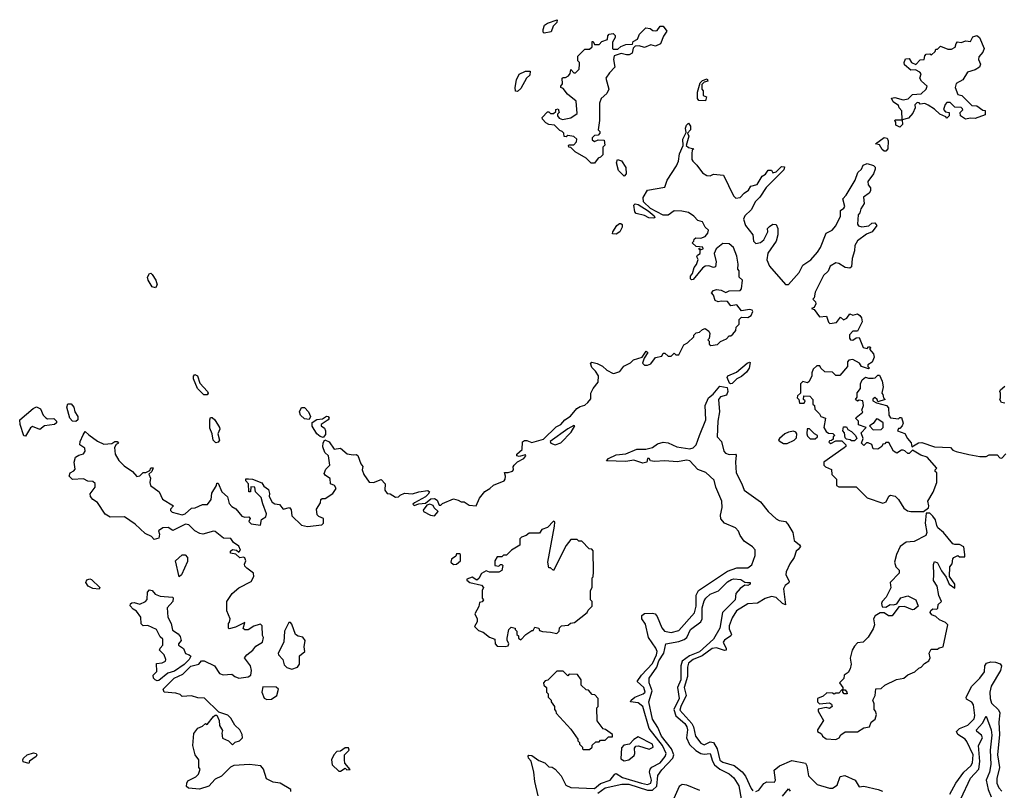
# Model space of a CAD drawing. Extents: x 2380107 to 2585170, y 384273 to 546161.
# Tile 286 of 331: x 2533118 to 2539401, y 477760 to 482678. Entities that reach past the tile are written whole.
import ezdxf

# ---------------------------------------------------------------- set-up
doc = ezdxf.new("R2010")
doc.units = 0

msp = doc.modelspace()

# ---------------------------------------------------------------- linework, layer by layer
at = {"layer": '0CON05XD'}
for points in [[(2536465, 482593.3), (2536458.3, 482598.3), (2536457.5, 482615), (2536467, 482643), (2536485, 482656.7), (2536548.3, 482678.3), (2536545, 482660), (2536523, 482637), (2536509.3, 482600.7), (2536465, 482593.3)], [(2536785, 481762.5), (2536765, 481763.3), (2536733.6, 481793.6), (2536662.5, 481835), (2536635, 481862.5), (2536622.5, 481865), (2536620, 481875), (2536625, 481880), (2536655, 481880), (2536671.7, 481898.3), (2536672.5, 481915), (2536655, 481932.5), (2536615, 481940), (2536605, 481930), (2536591.7, 481931.7), (2536590, 481955), (2536580, 481965), (2536565, 481970), (2536530, 482005), (2536495, 482010), (2536475, 482020), (2536453, 482043), (2536452.5, 482055), (2536485, 482090), (2536495, 482090), (2536505, 482080), (2536525, 482080), (2536538.3, 482091.7), (2536540, 482105), (2536555, 482110), (2536560, 482085), (2536550, 482075), (2536550, 482065), (2536560.7, 482050.7), (2536580.7, 482040.7), (2536635, 482052.5), (2536675, 482080), (2536668.3, 482158.3), (2536613.6, 482203.6), (2536585, 482240), (2536570, 482245), (2536570, 482255), (2536581.7, 482268.3), (2536580, 482305), (2536585, 482310), (2536601.7, 482308.3), (2536619.3, 482320.7), (2536630, 482335), (2536635, 482360), (2536655, 482340), (2536665, 482340), (2536678.3, 482351.7), (2536687, 482363), (2536690, 482395), (2536690, 482405), (2536680, 482415), (2536680, 482445), (2536725, 482490), (2536755, 482490), (2536770, 482505), (2536771.7, 482538.3), (2536778.3, 482538.3), (2536785, 482520), (2536815, 482520), (2536831.7, 482538.3), (2536868.3, 482551.7), (2536870, 482575), (2536880, 482585), (2536905, 482590), (2536917, 482577), (2536917.5, 482565), (2536900, 482535), (2536900, 482495), (2536905, 482490), (2536935, 482490), (2536953, 482507), (2536985, 482520), (2537028.3, 482521.7), (2537031.7, 482538.3), (2537060, 482555), (2537072.5, 482585), (2537113, 482627), (2537141.7, 482621.7), (2537158.3, 482608.3), (2537175, 482607.5), (2537185, 482610), (2537205, 482637.5), (2537225, 482637.5), (2537247.5, 482605), (2537226.4, 482573.6), (2537206.1, 482523.9), (2537175, 482510), (2537145, 482517.5), (2537105, 482500), (2537071.7, 482511.7), (2537045, 482510), (2537032.5, 482497.5), (2537026.4, 482463.6), (2537006.4, 482453.6), (2536990, 482455), (2536957, 482463), (2536911.7, 482448.3), (2536907.5, 482425), (2536916.7, 482375), (2536880.7, 482339.3), (2536857.5, 482305), (2536876.7, 482235), (2536865, 482207.5), (2536827.5, 482175), (2536817.5, 482145), (2536817.5, 482035), (2536810, 481975), (2536820, 481965), (2536820, 481955), (2536808.3, 481941.7), (2536785, 481940), (2536770, 481925), (2536771.7, 481911.7), (2536785, 481900), (2536808.3, 481911.7), (2536848.3, 481908.3), (2536851.7, 481878.3), (2536840, 481865), (2536840, 481815), (2536825, 481800), (2536810, 481795), (2536785, 481762.5)], [(2538735, 481992.5), (2538710, 482005), (2538710, 482025), (2538702.5, 482035), (2538705, 482040), (2538750, 482040), (2538747, 482097), (2538730, 482115), (2538725, 482130), (2538692.5, 482155), (2538681.7, 482178.3), (2538701.7, 482181.7), (2538755, 482167.5), (2538787, 482173), (2538815, 482200), (2538870, 482205), (2538902.5, 482235), (2538910, 482255), (2538872.5, 482285), (2538862.5, 482305), (2538871.7, 482331.7), (2538863, 482343), (2538835, 482357.5), (2538805, 482356.7), (2538765, 482390), (2538762.5, 482405), (2538771.7, 482428.3), (2538795, 482430), (2538810, 482405), (2538837, 482393), (2538865, 482422.5), (2538890, 482425), (2538893, 482447), (2538901.7, 482458.3), (2538925, 482460), (2538937, 482453), (2538960, 482475), (2538965, 482490), (2538975, 482490), (2538995, 482510), (2539040.7, 482490.7), (2539065, 482490), (2539088, 482502), (2539093.3, 482526.7), (2539103, 482537), (2539125, 482532.5), (2539155, 482542.5), (2539185, 482540), (2539200.7, 482569.3), (2539225, 482576.7), (2539242.5, 482565), (2539272.5, 482495), (2539265, 482470), (2539238.3, 482441.7), (2539237.5, 482425), (2539250, 482395), (2539242.5, 482375), (2539215, 482357.5), (2539167, 482343), (2539136.4, 482293.6), (2539095, 482270), (2539087.5, 482245), (2539105, 482200), (2539130, 482195), (2539195, 482130), (2539225, 482127.5), (2539265, 482100), (2539278.3, 482098.3), (2539278.3, 482071.7), (2539215, 482047.5), (2539185, 482050), (2539153, 482043), (2539122.5, 482065), (2539120, 482085), (2539137, 482103), (2539135, 482110), (2539125, 482117.5), (2539085, 482120), (2539055, 482150), (2539035, 482150), (2539023, 482137), (2539012.5, 482105), (2539025, 482090), (2539050, 482085), (2539050, 482065), (2539035, 482050), (2539028.3, 482058.3), (2538990, 482075), (2538956.4, 482106.4), (2538915, 482132.5), (2538895, 482142.5), (2538865, 482140), (2538858.3, 482148.3), (2538845, 482150), (2538830, 482135), (2538832.5, 482115), (2538818.3, 482081.7), (2538790.7, 482049.3), (2538750, 482040), (2538751.7, 482008.3), (2538735, 481992.5)], [(2536295, 482220), (2536281.7, 482221.7), (2536280, 482245), (2536287.5, 482295), (2536305, 482330), (2536345, 482350), (2536375, 482350), (2536372.5, 482325), (2536352.5, 482305), (2536315, 482240), (2536295, 482220)], [(2537495, 482160), (2537451.7, 482161.7), (2537442.5, 482175), (2537443.3, 482215), (2537460, 482275), (2537475, 482290), (2537505, 482300), (2537510, 482285), (2537485, 482280), (2537470, 482265), (2537470, 482235), (2537480, 482225), (2537480, 482195), (2537500, 482185), (2537495, 482160)], [(2533559.2, 480029.2), (2533615, 479988), (2533655, 479970), (2533706.4, 479973.6), (2533725, 479986.2), (2533740, 479985), (2533747.5, 479975), (2533733.3, 479966.7), (2533722, 479948), (2533727.5, 479905), (2533750, 479865), (2533785, 479830), (2533837.5, 479795), (2533865, 479762.5), (2533885, 479767.5), (2533905, 479787.5), (2533921.7, 479788.3), (2533948.3, 479801.7), (2533955, 479817.5), (2533968.3, 479818.3), (2533960, 479795), (2533942.5, 479777.5), (2533951.7, 479751.7), (2533947.5, 479725), (2533952.5, 479705), (2534007.5, 479665), (2534028.3, 479618.3), (2534100, 479575), (2534080, 479555), (2534080, 479545), (2534090, 479535), (2534155, 479518.8), (2534172.5, 479525), (2534215, 479560), (2534237, 479563), (2534285, 479583.8), (2534316.1, 479583.9), (2534340, 479615), (2534343.6, 479656.4), (2534372.5, 479705), (2534375, 479720), (2534385, 479720), (2534407.5, 479665), (2534443, 479633), (2534455, 479590), (2534470.7, 479570.7), (2534496.4, 479556.4), (2534535, 479510), (2534555, 479502.5), (2534580, 479505), (2534587.5, 479495), (2534580, 479475), (2534595, 479460), (2534655, 479452.5), (2534661.7, 479488.3), (2534687.5, 479505), (2534692.5, 479525), (2534668.3, 479588.3), (2534659.5, 479629.5), (2534622.5, 479665), (2534617.5, 479695), (2534592.5, 479697.5), (2534590, 479665), (2534580, 479665), (2534577.5, 479715), (2534560, 479735), (2534561.7, 479748.3), (2534578.3, 479748.3), (2534603.6, 479746.4), (2534663, 479723), (2534675, 479700), (2534705, 479680), (2534712.5, 479655), (2534710, 479635), (2534728.3, 479598.3), (2534745, 479588.8), (2534775, 479583.3), (2534800, 479555), (2534840, 479565), (2534849.3, 479549.3), (2534855, 479512.5), (2534915, 479451.2), (2534955, 479444.3), (2535045.7, 479454.3), (2535056.7, 479465), (2535056.7, 479495), (2535026.4, 479506.4), (2535015, 479517.5), (2535010.8, 479555), (2535036.7, 479595), (2535040, 479615), (2535048.3, 479621.7), (2535067, 479623), (2535115, 479653.3), (2535136.2, 479685), (2535126, 479706), (2535100, 479715), (2535099.3, 479749.3), (2535068.3, 479768.3), (2535060.7, 479780.7), (2535071.2, 479808.8), (2535096.2, 479835), (2535087.5, 479895), (2535065.9, 479915.9), (2535051.9, 479951.9), (2535053.2, 479976.8), (2535065, 479997.5), (2535093.2, 479983.2), (2535125, 479937.5), (2535165, 479942.5), (2535208.3, 479908.3), (2535245, 479900), (2535265, 479902.5), (2535276.4, 479896.4), (2535294.1, 479844.1), (2535307, 479827), (2535302.5, 479805), (2535314.3, 479774.3), (2535347, 479727), (2535376.4, 479723.6), (2535425, 479742.5), (2535450, 479715), (2535448.8, 479675), (2535462.5, 479655), (2535481.7, 479651.7), (2535515, 479630), (2535535, 479633.3), (2535545, 479642.5), (2535573.9, 479656.1), (2535625, 479652.5), (2535664.4, 479665.6), (2535723, 479673), (2535732.5, 479665), (2535725, 479650), (2535707, 479633), (2535637.5, 479595), (2535627.5, 479585), (2535635, 479577.5), (2535665, 479588.8), (2535707.5, 479592.5), (2535740.5, 479619.5), (2535765, 479621.2), (2535782.5, 479612.5), (2535795, 479580), (2535805, 479580), (2535815, 479590), (2535885, 479620), (2535915, 479612.5), (2535935, 479600), (2535955, 479600), (2535985, 479580), (2536030, 479575), (2536052.5, 479625), (2536085, 479667.5), (2536117.5, 479685), (2536142, 479708), (2536210, 479735), (2536216.7, 479745), (2536217.5, 479765), (2536211.7, 479788.3), (2536235, 479787.5), (2536263, 479797), (2536270, 479805), (2536267.5, 479825), (2536274.1, 479835.9), (2536294, 479856), (2536335, 479877.5), (2536347.5, 479895), (2536345, 479900), (2536305, 479890), (2536290, 479895), (2536290, 479905), (2536323.3, 479935), (2536327, 479983), (2536338.3, 479991.7), (2536355, 479992.5), (2536385, 479980), (2536460, 480000), (2536540.5, 480079.5), (2536570, 480095), (2536597.5, 480125), (2536633, 480147), (2536673.6, 480196.4), (2536695, 480210), (2536725, 480217.5), (2536742.5, 480235), (2536761.7, 480258.3), (2536762.5, 480295), (2536777.5, 480325), (2536810, 480365), (2536811.2, 480405), (2536793.3, 480435), (2536769.3, 480459.3), (2536760, 480485), (2536768.3, 480491.7), (2536803.6, 480483.6), (2536836.1, 480466.1), (2536865, 480441.2), (2536905, 480420), (2536915, 480421.2), (2536947.3, 480432.7), (2536974.1, 480465.9), (2537015, 480487.5), (2537035, 480507.5), (2537090, 480525), (2537115, 480562.5), (2537126.7, 480555), (2537102.5, 480517.5), (2537092.5, 480485), (2537105, 480472.5), (2537125, 480472.5), (2537145, 480482.5), (2537175, 480522.5), (2537215, 480530), (2537225, 480550), (2537235, 480550), (2537255, 480530), (2537275, 480530), (2537295, 480550), (2537305, 480540), (2537325, 480540), (2537357, 480603), (2537380, 480615), (2537420, 480655), (2537420, 480665), (2537435, 480680), (2537457, 480683), (2537475, 480700), (2537493, 480707), (2537515, 480690), (2537522.5, 480675), (2537517, 480643), (2537510, 480635), (2537517, 480627), (2537518.3, 480608.3), (2537528.3, 480598.3), (2537570, 480605), (2537590, 480625), (2537628.3, 480641.7), (2537645, 480660), (2537655, 480660), (2537669.3, 480670.7), (2537687.5, 480695), (2537690, 480715), (2537710, 480735), (2537710, 480765), (2537725, 480780), (2537765, 480777.5), (2537785, 480790), (2537796.2, 480815), (2537792.5, 480825), (2537775, 480828.8), (2537725, 480820), (2537695, 480857.5), (2537655, 480852.5), (2537635, 480880), (2537595, 480882.5), (2537575, 480877.5), (2537557, 480887), (2537545, 480920), (2537532.5, 480935), (2537545, 480950), (2537565, 480956.7), (2537595, 480952.5), (2537625, 480937.5), (2537645, 480946.7), (2537715, 480950), (2537725, 480960), (2537730, 481015), (2537710, 481035), (2537710, 481075), (2537700, 481085), (2537701.7, 481118.3), (2537695, 481170), (2537672.5, 481225), (2537645, 481247.5), (2537605, 481250), (2537563.3, 481215), (2537550, 481185), (2537563, 481133), (2537558.3, 481101.7), (2537545, 481097.5), (2537515, 481106.7), (2537492.5, 481105), (2537475, 481093.3), (2537415, 481020), (2537405, 481017.5), (2537397.5, 481025), (2537398.3, 481041.7), (2537411.7, 481058.3), (2537423, 481097), (2537437.5, 481115), (2537447, 481147), (2537440, 481165), (2537442.5, 481175), (2537460, 481185), (2537460, 481210), (2537450, 481215), (2537455, 481220), (2537460, 481210), (2537480, 481215), (2537477, 481227), (2537435, 481230), (2537410, 481255), (2537420, 481265), (2537421.7, 481278.3), (2537433.3, 481286.7), (2537465, 481283.8), (2537492.5, 481295), (2537510, 481315), (2537512.5, 481335), (2537492.5, 481355), (2537475, 481387.5), (2537445, 481397.5), (2537420, 481425), (2537385, 481446.7), (2537343, 481457), (2537295, 481457.5), (2537255, 481430), (2537225, 481431.2), (2537143.8, 481473.8), (2537098.8, 481515), (2537097.5, 481542.5), (2537125, 481590), (2537235, 481610), (2537250, 481655), (2537310, 481745), (2537322.5, 481775), (2537328.3, 481821.7), (2537352.5, 481875), (2537350, 481915), (2537371.7, 481958.3), (2537367.5, 481985), (2537372.5, 482005), (2537385, 482017.5), (2537399.3, 481999.3), (2537397.5, 481975), (2537380, 481955), (2537387.5, 481935), (2537370, 481875), (2537385, 481862.5), (2537420, 481855), (2537410, 481845), (2537407.5, 481825), (2537407, 481787), (2537412.5, 481775), (2537439.3, 481749.3), (2537475, 481700), (2537503, 481683), (2537525, 481682.5), (2537545, 481692.5), (2537610, 481685), (2537673, 481553), (2537688.3, 481538.3), (2537716.4, 481543.6), (2537740, 481570), (2537769.5, 481590.5), (2537783.9, 481616.1), (2537823, 481627), (2537855, 481680), (2537877.5, 481692.5), (2537895, 481718.8), (2537915, 481717.5), (2537925, 481700), (2537945, 481707.5), (2537979.3, 481740.7), (2537998.3, 481738.3), (2537995, 481720), (2537882, 481608), (2537840, 481545), (2537812.4, 481517.6), (2537786.7, 481465), (2537744.5, 481425.5), (2537735.8, 481405), (2537748.6, 481365), (2537795.7, 481305.7), (2537800, 481265), (2537815, 481250.8), (2537845, 481256), (2537867.3, 481272.7), (2537892.5, 481325), (2537890, 481345), (2537901.7, 481358.3), (2537925, 481372.5), (2537945, 481370), (2537956.7, 481345), (2537956.7, 481305), (2537946.2, 481265), (2537892.9, 481187.1), (2537886.2, 481145), (2537903.3, 481105), (2538005, 480987.5), (2538025, 480987.5), (2538091.2, 481065), (2538115, 481112.5), (2538166.7, 481145), (2538210, 481195), (2538228.8, 481225), (2538263.6, 481316.4), (2538302.5, 481335), (2538325, 481362.5), (2538356.7, 481425), (2538355, 481460), (2538377.5, 481475), (2538382.5, 481485), (2538370, 481535), (2538392, 481558), (2538450, 481655), (2538467, 481703), (2538490, 481725), (2538500.7, 481749.3), (2538525, 481760), (2538567, 481747), (2538577, 481737), (2538577.5, 481725), (2538566.1, 481693.9), (2538530, 481645), (2538532.5, 481625), (2538547.5, 481605), (2538547.5, 481585), (2538539.3, 481570.7), (2538503.3, 481545), (2538506.7, 481505), (2538485, 481470), (2538480, 481445), (2538468.3, 481431.7), (2538463.9, 481373.9), (2538471.7, 481361.7), (2538493, 481357), (2538537, 481363), (2538555, 481380), (2538575, 481382.5), (2538586.7, 481365), (2538557.5, 481325), (2538521.7, 481308.3), (2538465, 481266.7), (2538447.5, 481237.5)], [(2538645, 481840), (2538635, 481840), (2538620.7, 481850.7), (2538605, 481880), (2538580, 481885), (2538635, 481926.7), (2538653, 481923), (2538660, 481905), (2538657.5, 481855), (2538645, 481840)], [(2536975, 481680), (2536940, 481715), (2536926.7, 481765), (2536933, 481787), (2536957.7, 481777.7), (2536986.7, 481735), (2536987.5, 481695), (2536975, 481680)], [(2537165, 481412.5), (2537133, 481413), (2537105, 481427.5), (2537051.7, 481441.7), (2537042.5, 481452.5), (2537037.5, 481495), (2537045, 481502.5), (2537065, 481498.8), (2537128.3, 481458.3), (2537166.4, 481426.4), (2537170, 481415), (2537165, 481412.5)], [(2536925, 481310), (2536901.7, 481311.7), (2536902.5, 481325), (2536927.5, 481365), (2536945, 481377.5), (2536955, 481377.5), (2536961.7, 481371.7), (2536962.5, 481355), (2536946.7, 481325), (2536925, 481310)], [(2538447.5, 481237.5), (2538446.1, 481203.9), (2538430, 481155), (2538425, 481100), (2538415, 481092.5), (2538385, 481097.5), (2538345, 481122.5), (2538325, 481126.7), (2538290, 481105), (2538276.1, 481073.9), (2538247.5, 481045), (2538195, 480940), (2538187, 480903), (2538180, 480895), (2538197, 480877), (2538197.5, 480865), (2538188.3, 480841.7), (2538170, 480835), (2538188.3, 480828.3), (2538221.7, 480781.7), (2538266, 480786), (2538278.3, 480748.3), (2538288.3, 480738.3), (2538330, 480745), (2538355, 480780), (2538375, 480762.5), (2538396.4, 480773.6), (2538415, 480800), (2538435, 480792.5), (2538465, 480800), (2538479.3, 480789.3), (2538490, 480775), (2538495, 480750), (2538465, 480690), (2538435, 480690), (2538413.3, 480666.7), (2538412.5, 480645), (2538420, 480635), (2538435, 480632.5), (2538455, 480647.5), (2538475, 480650), (2538500, 480585), (2538525, 480580), (2538535, 480590), (2538545, 480590), (2538547, 480583), (2538540, 480575), (2538567.5, 480545), (2538570, 480525), (2538558.3, 480491.7), (2538530, 480475), (2538530, 480465), (2538540, 480455), (2538535, 480450), (2538490, 480465), (2538476.4, 480486.4), (2538435, 480510), (2538410, 480505), (2538400, 480495), (2538400, 480465), (2538351.7, 480408.3), (2538325, 480407.5), (2538305, 480427.5), (2538255, 480430), (2538230, 480455), (2538225, 480470), (2538205, 480470), (2538181.7, 480448.3), (2538172.5, 480425), (2538172.5, 480405), (2538155, 480370), (2538145, 480360), (2538115, 480370), (2538100, 480355), (2538100, 480295), (2538081.7, 480278.3), (2538080, 480265), (2538090, 480255), (2538095, 480230), (2538125, 480230), (2538130, 480245), (2538120, 480255), (2538121.7, 480278.3), (2538160, 480275), (2538180, 480255), (2538180, 480225), (2538190, 480215), (2538191.7, 480191.7), (2538221.7, 480161.7), (2538230, 480145), (2538260, 480135), (2538250, 480075), (2538265, 480050), (2538278.3, 480038.3), (2538307, 480037), (2538320, 480025), (2538310, 480015), (2538308.3, 480001.7), (2538298.3, 479991.7), (2538285, 479990), (2538281.7, 479981.7), (2538295, 479972.5), (2538325, 479990), (2538365, 479990), (2538390, 479965), (2538390, 479955), (2538380, 479945), (2538250, 479855), (2538250, 479835), (2538260, 479825), (2538298.3, 479808.3), (2538300, 479775), (2538330, 479745), (2538330, 479705), (2538345, 479697.5), (2538455, 479697.5), (2538525, 479626.7), (2538625, 479592.5), (2538648.3, 479601.7), (2538665, 479637.5), (2538675, 479642.5), (2538705, 479637.5), (2538726.1, 479616.1), (2538760.7, 479560.7), (2538783, 479543), (2538805, 479540), (2538885, 479540), (2538917, 479563), (2538920, 479575), (2538913.3, 479605), (2538947, 479663), (2538970, 479725), (2538970, 479785), (2538960, 479795), (2538960, 479805), (2538970, 479815), (2538910, 479885), (2538868, 479898), (2538815, 479930), (2538795, 479910), (2538785, 479910), (2538767, 479927), (2538755, 479930), (2538745, 479930), (2538715, 479912.5), (2538693.3, 479923.3), (2538665, 479980), (2538645, 479980), (2538638.3, 479971.7), (2538625, 479970), (2538620, 479955), (2538595, 479937.5), (2538565, 479940), (2538556.4, 479966.4), (2538531.7, 479978.3), (2538521.7, 479978.3), (2538505, 479960), (2538490, 479975), (2538500, 480005), (2538488.3, 480041.7), (2538520, 480075), (2538471.7, 480091.7), (2538470, 480115), (2538453, 480133), (2538455, 480140), (2538497.5, 480172.5), (2538492.5, 480185), (2538502.5, 480215), (2538497.5, 480245), (2538475, 480250), (2538465, 480242.5), (2538452.5, 480255), (2538461.7, 480268.3), (2538463, 480297), (2538482.5, 480325), (2538482.5, 480355), (2538495, 480380), (2538515, 480397.5), (2538535, 480390), (2538565, 480390), (2538577, 480393), (2538595, 480410), (2538605, 480410), (2538621.7, 480371.7), (2538627.5, 480335), (2538620, 480295), (2538627, 480287), (2538630, 480265), (2538640, 480255), (2538595, 480240), (2538590, 480255), (2538575, 480267.5), (2538563, 480257), (2538562.5, 480245), (2538585, 480232.5), (2538650, 480215), (2538661.7, 480201.7), (2538663.6, 480153.6), (2538675, 480137.5), (2538725, 480130), (2538735, 480140), (2538745, 480140), (2538756.4, 480103.6), (2538750, 480085), (2538735, 480070), (2538725, 480070), (2538720, 480055), (2538766.4, 480036.4), (2538782.5, 480005), (2538807, 479977), (2538811.7, 479951.7), (2538853, 479977), (2538875, 479980), (2538955, 479952.5), (2539057, 479947), (2539071.7, 479931.7), (2539093, 479923), (2539175, 479902.5), (2539245, 479890), (2539285, 479890), (2539305, 479900), (2539355, 479900), (2539371.7, 479881.7), (2539385, 479880), (2539411.7, 479908.3)], [(2533985, 480966.7), (2533963.4, 480973.4), (2533937.5, 481015), (2533932.9, 481035), (2533945, 481058.8), (2533955, 481060), (2533962.7, 481052.7), (2533985.7, 481015), (2533994, 480985), (2533985, 480966.7)], [(2537655, 480354), (2537647.5, 480357.5), (2537632.5, 480395), (2537636.7, 480405), (2537691.2, 480428.8), (2537760, 480485), (2537775, 480492.5), (2537779.3, 480489.3), (2537773.1, 480455), (2537755, 480428.6), (2537725, 480401.8), (2537693.5, 480386.5), (2537665, 480356), (2537655, 480354)], [(2534293.4, 480283.4), (2534252.5, 480325), (2534227.5, 480385), (2534227.7, 480402.3), (2534235, 480413.3), (2534251.2, 480405), (2534267.5, 480357.5), (2534316.7, 480305), (2534321.2, 480295), (2534315, 480283.8), (2534293.4, 480283.4)], [(2536425.6, 477725), (2536405.6, 477815.6), (2536399.2, 477875), (2536382, 477945), (2536363.8, 477965), (2536361.7, 477978.3), (2536366.7, 477983.3), (2536385, 477982), (2536430.9, 477950.9), (2536468, 477935), (2536495, 477908.8), (2536515, 477907.1), (2536535.3, 477895.3), (2536572.3, 477852.3), (2536602.2, 477792.3), (2536635, 477777.3), (2536785, 477772), (2536825, 477803.5), (2536885.2, 477824.8), (2536915, 477863.6), (2536925, 477867.1), (2536965, 477841.2), (2537085, 477804.5), (2537125, 477796.4), (2537145, 477804.5), (2537148.6, 477825), (2537137.1, 477875), (2537140.8, 477895), (2537152.1, 477907.9), (2537205.4, 477935), (2537236.5, 477975), (2537242.4, 477995), (2537220.7, 478045), (2537133.9, 478153.9), (2537094.2, 478295), (2537065, 478317.8), (2537016.2, 478325), (2537020, 478335), (2537044.3, 478355), (2537097.5, 478375), (2537108.8, 478385), (2537100.9, 478415), (2537058.2, 478455), (2537085.8, 478494.2), (2537155, 478570), (2537182.2, 478625), (2537186, 478645), (2537177.9, 478667.9), (2537131.2, 478735), (2537110.9, 478820.9), (2537088.1, 478855), (2537086.9, 478875), (2537105, 478888.5), (2537155, 478890), (2537173.3, 478885), (2537185, 478870), (2537215, 478795.8), (2537232.9, 478775), (2537275, 478766), (2537325, 478778.8), (2537425, 478893.3), (2537434.8, 478935), (2537435.3, 479005), (2537449.5, 479035), (2537635, 479157.4), (2537695, 479180.5), (2537765, 479179.1), (2537790.3, 479199.7), (2537811.1, 479258.9), (2537810.3, 479295), (2537795, 479314.6), (2537740.2, 479350.2), (2537715.8, 479385.8), (2537705, 479413.1), (2537685.7, 479435.7), (2537614.6, 479464.6), (2537593, 479493), (2537589.5, 479515), (2537599.6, 479565), (2537597.9, 479605), (2537561.1, 479695), (2537549.9, 479739.9), (2537497.4, 479787.4), (2537445, 479808), (2537395, 479862.9), (2537375, 479866.7), (2537313.6, 479856.4), (2537235, 479863.5), (2537168.8, 479858.8), (2537143.3, 479863.3), (2537135, 479877.5), (2537125, 479877.5), (2537120, 479855), (2537095, 479846.7), (2537036.7, 479866.7), (2536985, 479857.5), (2536862.5, 479862.5), (2536875, 479876.7), (2536925, 479900), (2536985, 479908), (2537055, 479936), (2537113, 479937), (2537155, 479947.5), (2537188.3, 479971.7), (2537225, 479981.1), (2537255, 479976.9), (2537311.2, 479951.2), (2537395, 479938.6), (2537415.5, 479944.5), (2537435, 479964), (2537456.2, 480025), (2537496.4, 480125), (2537492.3, 480215), (2537512.9, 480265), (2537542.2, 480287.8), (2537585, 480338.8), (2537631.7, 480331.7), (2537637.3, 480305), (2537628, 480282), (2537589.8, 480270.2), (2537577.5, 480255), (2537583.8, 480175), (2537572.3, 480115), (2537568.1, 480015), (2537596.7, 479985), (2537612.3, 479925), (2537621.5, 479911.5), (2537645, 479903.1), (2537685, 479906), (2537689.7, 479899.7), (2537685.4, 479854.6), (2537689.1, 479785), (2537726.6, 479716.6), (2537740.9, 479675), (2537845, 479600.5), (2537895, 479539.5), (2537945, 479493.1), (2537965, 479480.8), (2538004.3, 479474.3), (2538019.4, 479459.4), (2538052.5, 479405), (2538060, 479355), (2538095, 479325.8), (2538100, 479315), (2538085, 479297.1), (2538073.9, 479286.1), (2538059.5, 479245), (2538032.3, 479205), (2538009.1, 479155), (2538007.3, 479135), (2538028.9, 479095), (2538026.9, 479083.1), (2538003.1, 479066.9), (2537992.9, 479045), (2538005.6, 478944.4), (2537985, 478951.5), (2537945, 478990.9), (2537916.3, 478996.3), (2537875, 478983.3), (2537826.6, 478953.4), (2537765, 478950.8), (2537692.7, 478905), (2537665, 478861.4), (2537645, 478810), (2537645, 478791.2), (2537660.6, 478755), (2537655.7, 478745), (2537615, 478718.9), (2537607.9, 478705), (2537626.5, 478665), (2537626.2, 478653.8), (2537615, 478652.3), (2537565, 478668.1), (2537536.9, 478665), (2537472.9, 478617.1), (2537415, 478595.5), (2537385, 478570.4), (2537378.5, 478545), (2537380, 478485), (2537357.8, 478415), (2537371.1, 478365), (2537335.9, 478295), (2537331.3, 478271.3), (2537407.2, 478185), (2537417.2, 478165), (2537429.6, 478105), (2537465, 478060), (2537485, 478049.1), (2537525, 478070), (2537545, 478065.7), (2537568.8, 478025), (2537585, 477951.5), (2537605, 477939.3), (2537677.7, 477917.7), (2537728.1, 477878.1), (2537749.2, 477849.2), (2537785, 477771.2), (2537797, 477757)], [(2539405, 480230), (2539384, 480234), (2539373.3, 480255), (2539376.1, 480263.9), (2539377.5, 480295), (2539372.5, 480305), (2539377.5, 480315), (2539405, 480340)], [(2533155, 480020), (2533143, 480023), (2533120, 480095), (2533117.5, 480125), (2533203, 480197), (2533225, 480206.7), (2533250, 480195), (2533266.7, 480155), (2533285, 480136.7), (2533295, 480131.2), (2533335, 480133.3), (2533352.5, 480115), (2533352.5, 480105), (2533340, 480095), (2533275, 480086.7), (2533245, 480062.5), (2533198.3, 480081.7), (2533187, 480073), (2533155, 480020)], [(2533475, 480113.3), (2533455, 480116), (2533438, 480135), (2533417.5, 480205), (2533425, 480226), (2533445, 480226), (2533464, 480205), (2533470, 480175), (2533489.2, 480145), (2533488.8, 480125), (2533475, 480113.3)], [(2534965, 480126.7), (2534935, 480131.2), (2534910, 480155), (2534904.1, 480175.9), (2534915, 480203.3), (2534935, 480204), (2534961.4, 480175), (2534973.8, 480145), (2534965, 480126.7)], [(2535055, 480012.5), (2535035, 480018), (2535013.3, 480035), (2534983.8, 480083.8), (2534983.6, 480106.4), (2535014.2, 480125.8), (2535050, 480130), (2535075, 480146.7), (2535086.4, 480146.4), (2535092.5, 480135), (2535085.9, 480124.1), (2535042.5, 480095), (2535042.5, 480085), (2535061.7, 480071.7), (2535070, 480055), (2535068.8, 480031.2), (2535055, 480012.5)], [(2534368.3, 479978.3), (2534352.5, 479995), (2534346.7, 480035), (2534330.5, 480070.5), (2534330, 480125), (2534335, 480140), (2534345, 480140), (2534363.3, 480125), (2534392, 480075), (2534393.8, 480065), (2534381.2, 480035), (2534392.5, 479995), (2534385, 479982.5), (2534368.3, 479978.3)], [(2536535, 479964.2), (2536571.7, 479978.3), (2536636.2, 480045), (2536660, 480085), (2536655, 480087.5), (2536615, 480066.2), (2536502.5, 479985), (2536507.5, 479975), (2536535, 479964.2)], [(2538445, 479990), (2538425, 479990), (2538417, 479997), (2538395, 480000), (2538385, 480010), (2538381.7, 480041.7), (2538370, 480055), (2538375, 480080), (2538395, 480080), (2538401.7, 480061.7), (2538425, 480050), (2538452.5, 480025), (2538460, 480005), (2538445, 479990)], [(2538565, 480060), (2538615, 480062.5), (2538627.5, 480075), (2538627.5, 480105), (2538595, 480127.5), (2538585, 480130), (2538565, 480100), (2538540, 480085), (2538565, 480060)], [(2534847.5, 477752.5), (2534847.5, 477765), (2534780, 477805), (2534735, 477811.2), (2534693.6, 477833.6), (2534673.9, 477893.9), (2534655.9, 477915.9), (2534585, 477924), (2534485, 477918), (2534462.7, 477907.3), (2534405, 477850), (2534365, 477830), (2534325, 477786.2), (2534265, 477767.5), (2534195, 477772.5), (2534183, 477783), (2534183.3, 477805), (2534190.7, 477819.3), (2534242.5, 477845), (2534258.3, 477861.7), (2534270, 477895), (2534260, 477905), (2534260, 477955), (2534237.5, 477985), (2534222.5, 478045), (2534228.3, 478121.7), (2534253.6, 478156.4), (2534285, 478170), (2534303, 478187), (2534315, 478180), (2534355, 478230), (2534365, 478240), (2534375, 478240), (2534390, 478205), (2534393, 478173), (2534411.7, 478141.7), (2534407.5, 478125), (2534411.7, 478091.7), (2534450, 478075), (2534475, 478050), (2534493, 478067), (2534520, 478075), (2534540, 478095), (2534537.5, 478115), (2534522.5, 478145), (2534490, 478175), (2534465, 478220), (2534445, 478240), (2534388.3, 478258.3), (2534297.7, 478347.7), (2534255, 478350), (2534215, 478363.3), (2534155, 478357.5), (2534140.7, 478370.7), (2534115, 478380), (2534040, 478385), (2534032.5, 478405), (2534104.4, 478475.6), (2534159.4, 478500.6), (2534208.8, 478551.2), (2534260, 478565), (2534277, 478587), (2534295, 478586.7), (2534360, 478555), (2534393.3, 478505), (2534415, 478496.7), (2534471.7, 478501.7), (2534490, 478485), (2534515, 478476.2), (2534576.4, 478483.6), (2534592.5, 478495), (2534597.5, 478525), (2534590, 478555), (2534552.5, 478605), (2534567.5, 478625), (2534605.9, 478654.1), (2534625, 478680), (2534666.7, 478705), (2534672.5, 478735), (2534667, 478747), (2534665, 478810), (2534655, 478820), (2534645, 478818.8), (2534612.3, 478807.7), (2534575.9, 478784.1), (2534553.8, 478783.8), (2534543, 478793), (2534555, 478830), (2534495, 478800), (2534455, 478790), (2534450, 478795), (2534450, 478825), (2534457, 478833), (2534460, 478855), (2534440, 478905), (2534440, 478965), (2534472.5, 479015), (2534515, 479052.5), (2534595, 479092.5), (2534612.5, 479125), (2534610, 479145), (2534567, 479177), (2534555, 479190), (2534553, 479203), (2534560, 479225), (2534555, 479242.5), (2534545, 479247.5), (2534523, 479243), (2534497.5, 479267.5), (2534463, 479273), (2534463, 479287), (2534475, 479297.5), (2534501.7, 479291.7), (2534515, 479280), (2534526.7, 479293.3), (2534515, 479317.5), (2534482.3, 479342.3), (2534465, 479366.7), (2534418.3, 479368.3), (2534365, 479411.2), (2534355, 479413.3), (2534286.1, 479393.9), (2534267.7, 479397.7), (2534236.1, 479416.1), (2534197.5, 479455), (2534175, 479458.8), (2534095, 479417.5), (2534065, 479436.2), (2534030, 479435), (2534002.5, 479415), (2534010, 479395), (2534005, 479370), (2533975, 479360), (2533959.3, 479379.3), (2533919.3, 479399.3), (2533855, 479458.8), (2533785.9, 479505.9), (2533695, 479503.8), (2533662.9, 479522.9), (2533615, 479597.5), (2533585, 479616.7), (2533570, 479635), (2533568.3, 479651.7), (2533600, 479695), (2533598.3, 479718.3), (2533585, 479730), (2533553, 479733), (2533525, 479747.5), (2533455, 479743.8), (2533434, 479765), (2533440, 479785), (2533462.3, 479797.7), (2533470.5, 479809.5), (2533464.3, 479855), (2533474, 479885), (2533495, 479898.8), (2533525, 479906.7), (2533536, 479925), (2533533.8, 479943.8), (2533501.2, 479965), (2533503.3, 479985), (2533522.1, 480027.9), (2533535, 480050), (2533559.2, 480029.2)], [(2538015, 479972.5), (2538060, 479995), (2538075, 480010), (2538077.5, 480035), (2538070, 480045), (2538055, 480052.5), (2538023.6, 480046.4), (2538000, 480035), (2537967.5, 480005), (2537960, 479995), (2537970, 479985), (2537993, 479973), (2538015, 479972.5)], [(2538163, 480003), (2538195, 480003.3), (2538210, 480015), (2538210, 480025), (2538190, 480035), (2538157, 480067), (2538142.5, 480067.5), (2538140, 480035), (2538145, 480020), (2538163, 480003)], [(2535765, 479512.5), (2535788.3, 479538.3), (2535761.7, 479561.7), (2535757, 479577), (2535735, 479586.7), (2535715, 479580), (2535693.3, 479546.7), (2535695, 479540), (2535740, 479515), (2535765, 479512.5)], [(2538325, 478083.3), (2538346.4, 478093.6), (2538357, 478113), (2538385, 478132.5), (2538465, 478132.5), (2538505, 478157.5), (2538540, 478165), (2538552.5, 478195), (2538576.1, 478213.9), (2538586.4, 478243.6), (2538580, 478265), (2538570, 478275), (2538571.7, 478311.7), (2538562.5, 478335), (2538577.5, 478365), (2538581.7, 478408.3), (2538615, 478410), (2538638.3, 478431.7), (2538713.6, 478466.4), (2538760, 478475), (2538785, 478497.5), (2538830, 478515), (2538855, 478540), (2538870, 478545), (2538891.7, 478568.3), (2538920, 478585), (2538927.5, 478605), (2538922.5, 478635), (2538935, 478660), (2538975, 478660), (2538985, 478670), (2539010, 478675), (2539040, 478815), (2539025, 478830), (2538987.7, 478847.7), (2538965, 478870), (2538939.3, 478879.3), (2538927.5, 478895), (2538931.7, 478908.3), (2538945, 478917.5), (2538970, 478915), (2538977, 478923), (2538980, 478945), (2539000, 478965), (2538983, 479003), (2538971.7, 479061.7), (2538948.3, 479098.3), (2538952.5, 479135), (2538948.3, 479201.7), (2538955, 479220), (2538975, 479212.5), (2539000.8, 479160.8), (2539030.7, 479120.7), (2539050, 479075), (2539085, 479050), (2539086.2, 479075), (2539052.5, 479125), (2539053.3, 479185), (2539067.5, 479205), (2539073, 479237), (2539080, 479245), (2539105, 479257.5), (2539115, 479250), (2539150, 479250), (2539150, 479265), (2539143, 479313), (2539115, 479327.5), (2539085, 479327.5), (2539073.6, 479333.6), (2539012.5, 479405), (2538977.5, 479435), (2538970.7, 479450.7), (2538961.2, 479485), (2538945, 479510), (2538925, 479527.5), (2538901.7, 479528.3), (2538896.7, 479465), (2538906.7, 479405), (2538900, 479385), (2538825, 479347.5), (2538775, 479342.5), (2538737.5, 479315), (2538712.5, 479265), (2538700, 479215), (2538710, 479185), (2538730, 479165), (2538730, 479145), (2538673, 479087), (2538677, 479053), (2538647, 478993), (2538622.5, 478965), (2538618.3, 478951.7), (2538621.7, 478931.7), (2538645, 478927.5), (2538673.6, 478946.4), (2538695, 478942.5), (2538715, 478950), (2538741.7, 478988.3), (2538785, 479000), (2538836.4, 478976.4), (2538852.5, 478935), (2538825, 478913.3), (2538815, 478912.5), (2538765, 478932.5), (2538728.3, 478931.7), (2538685, 478872.5), (2538663, 478873), (2538635, 478892.5), (2538608.3, 478891.7), (2538577, 478873), (2538567.5, 478855), (2538572.5, 478815), (2538565, 478790), (2538533, 478737), (2538500, 478705), (2538465, 478700), (2538445, 478680), (2538430, 478655), (2538417, 478603), (2538423.3, 478565), (2538417.5, 478535), (2538405, 478512.5), (2538380, 478495), (2538377, 478473), (2538350, 478445), (2538370, 478415), (2538370, 478400), (2538385, 478400), (2538396.7, 478386.7), (2538397.5, 478375), (2538380, 478375), (2538370, 478385), (2538370, 478400), (2538365, 478400), (2538345, 478380), (2538325, 478380), (2538315, 478372.5), (2538305, 478380), (2538268.3, 478381.7), (2538245, 478360), (2538210, 478345), (2538210, 478325), (2538222.5, 478312.5), (2538285, 478317.5), (2538299.3, 478309.3), (2538302.5, 478295), (2538285, 478282.5), (2538265, 478287.5), (2538212.5, 478277.5), (2538212.5, 478265), (2538247.5, 478205), (2538210, 478145), (2538210, 478135), (2538235, 478120), (2538240, 478105), (2538265, 478087.5), (2538325, 478083.3)], [(2536215, 478677.5), (2536235, 478682.5), (2536240, 478695), (2536228.3, 478718.3), (2536228.3, 478731.7), (2536240, 478785), (2536255, 478800), (2536280, 478795), (2536280, 478785), (2536290, 478775), (2536290, 478755), (2536300, 478745), (2536301.7, 478731.7), (2536315, 478720), (2536347.5, 478755), (2536385, 478780), (2536395, 478780), (2536405, 478800), (2536430, 478795), (2536435, 478780), (2536453, 478773), (2536505, 478770), (2536545, 478760), (2536560, 478775), (2536563, 478797), (2536575, 478810), (2536617, 478813), (2536633, 478827), (2536658.3, 478831.7), (2536740, 478895), (2536745, 478910), (2536770, 478935), (2536770, 478965), (2536760, 478975), (2536760, 479035), (2536770, 479055), (2536770, 479115), (2536777, 479123), (2536780, 479155), (2536778.3, 479288.3), (2536768.3, 479298.3), (2536751.7, 479301.7), (2536705, 479350), (2536685, 479350), (2536675, 479360), (2536635, 479360), (2536605, 479322.5), (2536525, 479162.5), (2536505, 479180), (2536495, 479180), (2536488.8, 479215), (2536530.8, 479445), (2536531.7, 479471.7), (2536525, 479477.5), (2536485, 479437.5), (2536450, 479425), (2536435, 479400), (2536368.3, 479401.7), (2536350, 479385), (2536320, 479375), (2536310, 479365), (2536310, 479325), (2536257, 479293), (2536225, 479260), (2536205, 479260), (2536195, 479250), (2536165, 479250), (2536150, 479225), (2536150, 479195), (2536175, 479190), (2536185, 479200), (2536195, 479200), (2536200, 479195), (2536195, 479162.5), (2536175, 479152.5), (2536115, 479152.5), (2536095, 479160), (2536065, 479142.5), (2536048.3, 479111.7), (2536035, 479100), (2536005, 479120), (2535971.7, 479108.3), (2535971.7, 479101.7), (2535990, 479085), (2536065, 479070), (2536077.5, 479055), (2536070, 479035), (2536070, 478985), (2536077.5, 478975), (2536068.3, 478961.7), (2536051.7, 478958.3), (2536047, 478933), (2536023, 478887), (2536037.5, 478855), (2536037.5, 478835), (2536020, 478805), (2536045, 478780), (2536075, 478770), (2536115, 478737.5), (2536150, 478725), (2536152.5, 478695), (2536165, 478680), (2536215, 478677.5)], [(2534135, 479122.5), (2534112.5, 479225), (2534155, 479262), (2534172.7, 479262.7), (2534187.5, 479245), (2534189.1, 479220.9), (2534151.2, 479135), (2534135, 479122.5)], [(2535885, 479200), (2535905, 479202.5), (2535930, 479225), (2535930, 479265), (2535925, 479270), (2535905, 479270), (2535900, 479255), (2535872.5, 479235), (2535870, 479215), (2535885, 479200)], [(2533625, 479042.5), (2533585, 479047.5), (2533553.6, 479063.6), (2533540, 479085), (2533547, 479103), (2533565, 479110), (2533576.1, 479106.1), (2533630, 479055), (2533625, 479042.5)], [(2536808, 477742), (2536855, 477774.7), (2536960.7, 477799.3), (2537005, 477797.8), (2537125, 477759.6), (2537155, 477760), (2537183.6, 477785), (2537190.3, 477855), (2537215, 477890), (2537285.2, 477964.8), (2537292.8, 477985), (2537277.8, 478025), (2537212.5, 478105), (2537191, 478161), (2537155, 478213.1), (2537133.1, 478325), (2537154.4, 478395), (2537134.6, 478445.4), (2537135.8, 478475.8), (2537183.7, 478546.3), (2537197.1, 478585), (2537227.5, 478635), (2537240.8, 478695), (2537325, 478709.2), (2537358.3, 478721.7), (2537374.1, 478735.9), (2537398.5, 478785), (2537465.4, 478834.6), (2537472.3, 478855), (2537472.5, 478925), (2537485, 478970), (2537495.8, 478985), (2537525, 479012.2), (2537577.5, 479032.5), (2537635, 479089.2), (2537660, 479105), (2537675, 479109.2), (2537720, 479105), (2537745, 479087.5), (2537763, 479087), (2537780, 479085), (2537780, 479075), (2537765, 479067.5), (2537745, 479070), (2537715, 479047.5), (2537688.8, 479015), (2537682.9, 478975), (2537602.9, 478895), (2537586.3, 478793.7), (2537545.7, 478725), (2537455, 478643.5), (2537391.4, 478618.6), (2537345.5, 478584.5), (2537336.2, 478555), (2537336.1, 478465), (2537316.1, 478415), (2537325.2, 478345), (2537292.4, 478275), (2537305.9, 478235.9), (2537361.9, 478185), (2537375.6, 478165), (2537379.1, 478145), (2537372.2, 478095), (2537392.7, 478052.7), (2537433.6, 478013.6), (2537465, 477995.2), (2537485, 477991.2), (2537525, 477995.5), (2537538.3, 477945), (2537552.4, 477922.4), (2537585, 477894.7), (2537645, 477865.4), (2537675, 477839.4), (2537707.1, 477787.1), (2537722.2, 477705)], [(2533995, 478457.5), (2533982.5, 478465), (2533972.5, 478475), (2533970, 478495), (2533991.7, 478518.3), (2533990, 478570), (2534026.4, 478573.6), (2534047, 478583), (2534050, 478595), (2534040, 478625), (2534010, 478655), (2534013, 478667), (2534030, 478685), (2534030, 478725), (2534015, 478740), (2533990, 478785), (2533935, 478812.5), (2533905, 478810), (2533891.7, 478821.7), (2533890, 478865), (2533863, 478903), (2533842.5, 478915), (2533823.6, 478936.4), (2533825, 478950), (2533833.6, 478956.4), (2533848.3, 478958.3), (2533885, 478947.5), (2533920, 478965), (2533931.7, 478978.3), (2533932.5, 479025), (2533945, 479040), (2533962.5, 479035), (2533981.7, 479011.7), (2534015, 478998.8), (2534093, 478993), (2534098, 478988), (2534095, 478963.8), (2534058.8, 478925), (2534063.8, 478865), (2534083.3, 478825), (2534091.7, 478781.7), (2534129.3, 478759.3), (2534141.7, 478741.7), (2534147.5, 478715), (2534130, 478695), (2534130, 478685), (2534162.5, 478665), (2534175, 478632.5), (2534200, 478625), (2534210, 478615), (2534200, 478595), (2534167.9, 478562.1), (2534105, 478520), (2534062.5, 478507.5), (2534005, 478460), (2533995, 478457.5)], [(2534855, 478533.8), (2534890, 478545), (2534902.5, 478565), (2534903, 478617), (2534937.5, 478645), (2534933.3, 478675), (2534940, 478715), (2534925, 478737.5), (2534895, 478742.5), (2534877.5, 478755), (2534855, 478820), (2534845, 478830), (2534835, 478830), (2534807.5, 478775), (2534802.5, 478705), (2534767.5, 478635), (2534770, 478625), (2534797.5, 478595), (2534805, 478560), (2534823, 478543), (2534855, 478533.8)], [(2539052.9, 477735), (2539092.7, 477805), (2539143.1, 477875), (2539187.9, 477915), (2539199.1, 477935), (2539202.5, 477985), (2539161.1, 478071.1), (2539150.6, 478085), (2539105.7, 478115), (2539096.7, 478135), (2539115, 478154.5), (2539167.8, 478175), (2539208.7, 478215), (2539213.4, 478236.6), (2539204.6, 478305), (2539195, 478322.2), (2539160.6, 478340.6), (2539158.5, 478355), (2539193.3, 478425), (2539244.5, 478475), (2539275.6, 478515), (2539276, 478555), (2539288.6, 478571.4), (2539315, 478578.6), (2539345, 478577.1), (2539375, 478567.5), (2539384.2, 478555), (2539376.9, 478525), (2539317.5, 478425), (2539308.2, 478385), (2539310.3, 478345), (2539319.6, 478315), (2539363.6, 478273.6), (2539372.9, 478255), (2539365.4, 478195), (2539371.6, 478115), (2539358.7, 477985), (2539370.7, 477905), (2539352.7, 477835), (2539353.9, 477805), (2539365.5, 477775), (2539385, 477753.3)], [(2536755, 478020), (2536770, 478035), (2536771.7, 478048.3), (2536795, 478070), (2536815, 478070), (2536825, 478080), (2536855, 478080), (2536875, 478100), (2536900, 478100), (2536900, 478115), (2536857, 478147), (2536841.7, 478151.7), (2536803, 478203), (2536800, 478285), (2536810, 478295), (2536810, 478345), (2536788.3, 478368.3), (2536771.7, 478371.7), (2536748.3, 478398.3), (2536731.7, 478401.7), (2536701.7, 478431.7), (2536700, 478465), (2536678.3, 478498.3), (2536625, 478500), (2536615, 478490), (2536585, 478520), (2536545, 478520), (2536488.3, 478461.7), (2536471.7, 478458.3), (2536460, 478445), (2536461.7, 478431.7), (2536480, 478415), (2536480, 478385), (2536490, 478375), (2536490, 478355), (2536510, 478335), (2536510, 478325), (2536530, 478295), (2536530, 478275), (2536540, 478265), (2536541.7, 478251.7), (2536635, 478150), (2536680, 478085), (2536680, 478075), (2536690, 478065), (2536690, 478055), (2536710, 478035), (2536710, 478025), (2536715, 478020), (2536755, 478020)], [(2534695, 478340), (2534725, 478341.2), (2534757.5, 478365), (2534770, 478405), (2534755, 478417.5), (2534670, 478420), (2534663.3, 478385), (2534677, 478347), (2534695, 478340)], [(2539123.1, 477705), (2539185, 477836.7), (2539238.1, 477895), (2539246.1, 477943.9), (2539237.3, 478045), (2539262.5, 478095), (2539255, 478111.4), (2539225, 478134.2), (2539224.5, 478145), (2539261.5, 478188.5), (2539285, 478232.5), (2539316.7, 478145), (2539321.7, 478111.7), (2539310, 478015), (2539314.7, 477925), (2539307.5, 477875), (2539286.3, 477825), (2539297.5, 477765), (2539317.8, 477717.8)], [(2536975, 477946.7), (2537005, 477953.3), (2537038.3, 477981.7), (2537044, 477995), (2537040.7, 478029.3), (2537049.3, 478040.7), (2537067, 478043), (2537135, 478022.5), (2537160, 478035), (2537156.5, 478055), (2537065, 478100), (2537037, 478083), (2537010, 478055), (2536972.5, 478047.5), (2536958.3, 478031.7), (2536955, 477960), (2536975, 477946.7)], [(2535165, 477882.5), (2535195, 477900), (2535205, 477890), (2535227, 477893), (2535193, 477933), (2535190, 477955), (2535190, 477985), (2535220, 478015), (2535215, 478030), (2535195, 478030), (2535165, 478010), (2535141.7, 478008.3), (2535123, 477987), (2535107.5, 477955), (2535111.7, 477921.7), (2535155, 477882.5), (2535165, 477882.5)], [(2533175, 477930), (2533140.7, 477940.7), (2533137.5, 477955), (2533142.5, 477965), (2533165, 477986.7), (2533205, 477998.8), (2533222.5, 477995), (2533226.7, 477985), (2533222.5, 477975), (2533180, 477945), (2533175, 477930)], [(2537815, 477752.5), (2537835, 477760), (2537866.8, 477803.2), (2537885, 477814.2), (2537935, 477812.5), (2537940, 477825), (2537931.7, 477888.3), (2537966.7, 477915), (2538045, 477950.9), (2538132.5, 477932.5), (2538141.1, 477915), (2538152.1, 477852.1), (2538206.1, 477796.1), (2538285, 477774), (2538305, 477774), (2538335, 477792.5), (2538353, 477847), (2538384.1, 477854.1), (2538450, 477825), (2538475, 477782.5), (2538505, 477786), (2538595.6, 477765.6), (2538624.1, 477754.1)], [(2537458, 477758), (2537375, 477793.1), (2537345, 477796.8), (2537325.4, 477784.6), (2537275, 477669.5)], [(2537985, 477722.3), (2538025, 477770), (2538035, 477753.3)]]:
    msp.add_lwpolyline(points, dxfattribs=at)

doc.saveas('drawing.dxf')
